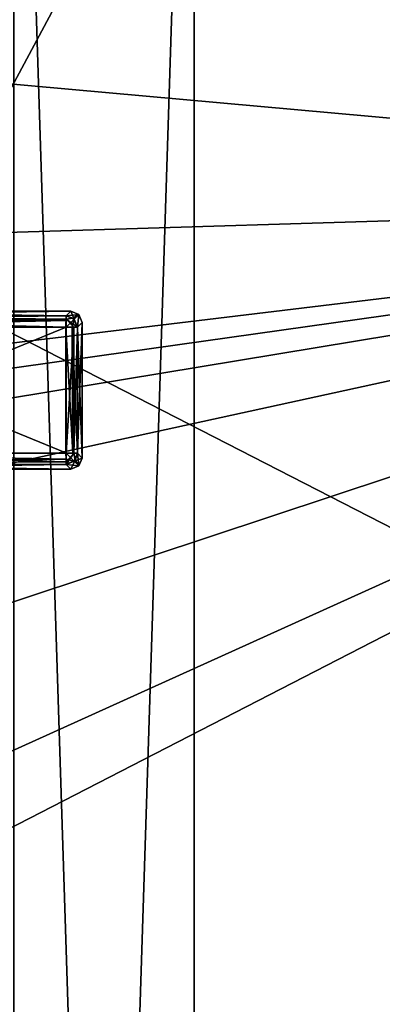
# Model space of a CAD drawing. Header units: millimetres. Extents: x -78 to 78, y -78 to 78.
# Tile 311 of 449: x 43 to 46, y 10 to 19. Entities that reach past the tile are written whole.
import ezdxf

# ---------------------------------------------------------------- set-up
doc = ezdxf.new("R2010")
doc.units = ezdxf.units.MM
doc.header["$LTSCALE"] = 41.718519
for name, color, linetype in [('10', 7, 'CONTINUOUS'), ('1061', 7, 'CONTINUOUS'), ('1107', 7, 'CONTINUOUS'), ('328', 7, 'CONTINUOUS'), ('344', 7, 'CONTINUOUS'), ('5045', 7, 'CONTINUOUS'), ('5047', 7, 'CONTINUOUS'), ('5049', 7, 'CONTINUOUS'), ('6', 7, 'CONTINUOUS'), ('6117', 7, 'CONTINUOUS'), ('6123', 7, 'CONTINUOUS'), ('6126', 7, 'CONTINUOUS'), ('6129', 7, 'CONTINUOUS'), ('6130', 7, 'CONTINUOUS'), ('6131', 7, 'CONTINUOUS'), ('6132', 7, 'CONTINUOUS'), ('6135', 7, 'CONTINUOUS'), ('6136', 7, 'CONTINUOUS'), ('6137', 7, 'CONTINUOUS'), ('6138', 7, 'CONTINUOUS'), ('6139', 7, 'CONTINUOUS'), ('6140', 7, 'CONTINUOUS'), ('6141', 7, 'CONTINUOUS'), ('6142', 7, 'CONTINUOUS'), ('6143', 7, 'CONTINUOUS'), ('6145', 7, 'CONTINUOUS'), ('6146', 7, 'CONTINUOUS'), ('6148', 7, 'CONTINUOUS'), ('6149', 7, 'CONTINUOUS'), ('6151', 7, 'CONTINUOUS'), ('6152', 7, 'CONTINUOUS'), ('6153', 7, 'CONTINUOUS'), ('6154', 7, 'CONTINUOUS'), ('6155', 7, 'CONTINUOUS'), ('6156', 7, 'CONTINUOUS'), ('6157', 7, 'CONTINUOUS'), ('748', 7, 'CONTINUOUS'), ('855', 7, 'CONTINUOUS'), ('971', 7, 'CONTINUOUS')]:
    doc.layers.add(name, color=color, linetype=linetype)

msp = doc.modelspace()

# ---------------------------------------------------------------- linework, layer by layer
at = {"layer": '10', "linetype": 'CONTINUOUS'}
for points in [[(11.1265, 19.2675, -2), (48.5, 30.5, -2), (19.2675, 11.1265, -2), (11.1265, 19.2675, -2)], [(48.5, 30.5, -2), (49.5, -30.5, -2), (19.2675, 11.1265, -2), (48.5, 30.5, -2)], [(19.2675, 11.1265, -2), (49.5, -30.5, -2), (22.25, 0, -2), (19.2675, 11.1265, -2)]]:
    msp.add_3dface(points, dxfattribs=at)
at = {"layer": '1061', "color": 7, "linetype": 'CONTINUOUS'}
for points in [[(43.8434, 32.3723, 23.7), (51.768, 17.0379, 23.7), (43.8263, 32.322, 26.2), (43.8434, 32.3723, 23.7)], [(51.768, 17.0379, 23.7), (51.7312, 17.0098, 26.2), (43.8263, 32.322, 26.2), (51.768, 17.0379, 23.7)]]:
    msp.add_3dface(points, dxfattribs=at)
at = {"layer": '1107', "color": 7, "linetype": 'CONTINUOUS'}
for points in [[(55.4979, 20.1347, 23.7), (54.9607, 17.4899, 23.7), (43.8434, 32.3723, 23.7), (55.4979, 20.1347, 23.7)], [(43.8434, 32.3723, 23.7), (54.9607, 17.4899, 23.7), (51.768, 17.0379, 23.7), (43.8434, 32.3723, 23.7)]]:
    msp.add_3dface(points, dxfattribs=at)
at = {"layer": '328', "linetype": 'CONTINUOUS'}
for points in [[(15.5, 30, 15), (32.5, 30, 15), (72.3187, 15.3427, 15), (15.5, 30, 15)], [(32.5, -30, 15), (15.5, 30, 15), (47.5, -30, 15), (32.5, -30, 15)], [(47.5, -30, 15), (15.5, 30, 15), (67, -30, 15), (47.5, -30, 15)], [(67, -30, 15), (15.5, 30, 15), (67.5, -30, 15), (67, -30, 15)], [(67.5, -30, 15), (15.5, 30, 15), (72.3187, -15.3427, 15), (67.5, -30, 15)], [(72.3187, -15.3427, 15), (15.5, 30, 15), (73.9493, 0, 15), (72.3187, -15.3427, 15)], [(73.9493, 0, 15), (15.5, 30, 15), (72.3187, 15.3427, 15), (73.9493, 0, 15)], [(32.5, 30, 15), (47.5, 30, 15), (72.3187, 15.3427, 15), (32.5, 30, 15)]]:
    msp.add_3dface(points, dxfattribs=at)
at = {"layer": '344', "linetype": 'CONTINUOUS'}
for points in [[(32.5, 30, 16.5), (15.5, -30, 16.5), (47.5, 30, 16.5), (32.5, 30, 16.5)], [(47.5, 30, 16.5), (15.5, -30, 16.5), (67, 30, 16.5), (47.5, 30, 16.5)], [(67, 30, 16.5), (15.5, -30, 16.5), (67.5, 30, 16.5), (67, 30, 16.5)], [(67.5, 30, 16.5), (15.5, -30, 16.5), (72.3187, 15.3427, 16.5), (67.5, 30, 16.5)], [(72.3187, 15.3427, 16.5), (15.5, -30, 16.5), (73.9493, 0, 16.5), (72.3187, 15.3427, 16.5)]]:
    msp.add_3dface(points, dxfattribs=at)
at = {"layer": '5045', "linetype": 'CONTINUOUS'}
for points in [[(44.49, -25, 0.25), (42.894, -25, 0.25), (42.894, 25, 0.25), (44.49, -25, 0.25)], [(44.49, 25, 0.25), (44.49, -25, 0.25), (42.894, 25, 0.25), (44.49, 25, 0.25)]]:
    msp.add_3dface(points, dxfattribs=at)
at = {"layer": '5047', "linetype": 'CONTINUOUS'}
for points in [[(42.894, 25, 14.05), (42.894, -25, 14.05), (44.49, 25, 14.05), (42.894, 25, 14.05)], [(42.894, -25, 14.05), (44.49, -25, 14.05), (44.49, 25, 14.05), (42.894, -25, 14.05)]]:
    msp.add_3dface(points, dxfattribs=at)
at = {"layer": '5049', "linetype": 'CONTINUOUS'}
for points in [[(44.49, -25, 0.25), (44.49, 25, 0.25), (44.49, -2.3987, 4.25), (44.49, -25, 0.25)], [(44.49, 25, 0.25), (44.49, 25, 14.05), (44.49, 8.2435, 8.0527), (44.49, 25, 0.25)], [(44.49, 25, 0.25), (44.49, -2.05, 4.6), (44.49, -2.1532, 4.3524), (44.49, 25, 0.25)], [(44.49, -2.05, 4.6), (44.49, 25, 0.25), (44.49, 2.4013, 4.25), (44.49, -2.05, 4.6)], [(44.49, -2.3987, 4.25), (44.49, 25, 0.25), (44.49, -2.1532, 4.3524), (44.49, -2.3987, 4.25)], [(44.49, 25, 0.25), (44.49, 2.75, 4.6), (44.49, 2.6468, 4.3524), (44.49, 25, 0.25)], [(44.49, 2.75, 4.6), (44.49, 25, 0.25), (44.49, 6.7565, 5.4473), (44.49, 2.75, 4.6)], [(44.49, 2.4013, 4.25), (44.49, 25, 0.25), (44.49, 2.6468, 4.3524), (44.49, 2.4013, 4.25)], [(44.49, 9, 6.75), (44.49, 25, 0.25), (44.49, 8.2435, 8.0527), (44.49, 9, 6.75)], [(44.49, 25, 0.25), (44.49, 9, 6.75), (44.49, 8.254, 5.4533), (44.49, 25, 0.25)], [(44.49, 6.7565, 5.4473), (44.49, 25, 0.25), (44.49, 8.254, 5.4533), (44.49, 6.7565, 5.4473)], [(44.49, 25, 14.05), (44.49, -25, 14.05), (44.49, 2.3987, 9.25), (44.49, 25, 14.05)], [(44.49, 8.2435, 8.0527), (44.49, 25, 14.05), (44.49, 2.3987, 9.25), (44.49, 8.2435, 8.0527)]]:
    msp.add_3dface(points, dxfattribs=at)
at = {"layer": '6', "linetype": 'CONTINUOUS'}
for points in [[(32.5, 33), (15.5, -33), (47.5, 33), (32.5, 33)], [(47.5, 33), (15.5, -33), (48.5, 31), (47.5, 33)], [(48.5, 31), (15.5, -33), (48.5, 30.5), (48.5, 31)], [(48.5, 30.5), (15.5, -33), (49.5, 30.5), (48.5, 30.5)], [(49.5, 30.5), (15.5, -33), (48.5, -30.5), (49.5, 30.5)]]:
    msp.add_3dface(points, dxfattribs=at)
at = {"layer": '6117', "color": 7, "linetype": 'CONTINUOUS'}
for points in [[(40.6418, 15.9997, 21.683), (43.358, 15.9997, 21.683), (40.6418, 14.8835, 21.683), (40.6418, 15.9997, 21.683)], [(40.6418, 14.8835, 21.683), (43.358, 15.9997, 21.683), (43.358, 14.8835, 21.683), (40.6418, 14.8835, 21.683)]]:
    msp.add_3dface(points, dxfattribs=at)
at = {"layer": '6123', "color": 7, "linetype": 'CONTINUOUS'}
for points in [[(43.358, 16.0994, 21.7751), (43.358, 16.0707, 21.7126), (40.6418, 16.0991, 21.7725), (43.358, 16.0994, 21.7751)], [(40.6418, 16.0991, 21.7725), (43.358, 16.0707, 21.7126), (40.6418, 16.0666, 21.7087), (40.6418, 16.0991, 21.7725)], [(43.358, 16.0707, 21.7126), (43.358, 15.9997, 21.683), (40.6418, 16.0666, 21.7087), (43.358, 16.0707, 21.7126)], [(43.358, 15.9997, 21.683), (40.6418, 15.9997, 21.683), (40.6418, 16.0666, 21.7087), (43.358, 15.9997, 21.683)]]:
    msp.add_3dface(points, dxfattribs=at)
at = {"layer": '6126', "color": 7, "linetype": 'CONTINUOUS'}
for points in [[(43.358, 14.8835, 21.683), (43.358, 15.9997, 21.683), (43.4249, 15.9997, 21.7087), (43.358, 14.8835, 21.683)], [(43.358, 14.8835, 21.683), (43.4249, 15.9997, 21.7087), (43.4249, 14.8835, 21.7087), (43.358, 14.8835, 21.683)], [(43.4249, 15.9997, 21.7087), (43.4575, 15.9997, 21.7725), (43.4249, 14.8835, 21.7087), (43.4249, 15.9997, 21.7087)], [(43.4249, 14.8835, 21.7087), (43.4575, 15.9997, 21.7725), (43.4575, 14.8835, 21.7725), (43.4249, 14.8835, 21.7087)]]:
    msp.add_3dface(points, dxfattribs=at)
at = {"layer": '6129', "color": 7, "linetype": 'CONTINUOUS'}
for points in [[(43.358, 16.0707, 21.7126), (43.358, 16.0994, 21.7751), (43.418, 16.0783, 21.7684), (43.358, 16.0707, 21.7126)], [(43.4575, 15.9997, 21.7725), (43.358, 16.0707, 21.7126), (43.418, 16.0783, 21.7684), (43.4575, 15.9997, 21.7725)], [(43.358, 15.9997, 21.683), (43.358, 16.0707, 21.7126), (43.4249, 15.9997, 21.7087), (43.358, 15.9997, 21.683)], [(43.358, 16.0707, 21.7126), (43.4575, 15.9997, 21.7725), (43.4249, 15.9997, 21.7087), (43.358, 16.0707, 21.7126)]]:
    msp.add_3dface(points, dxfattribs=at)
at = {"layer": '6130', "color": 7, "linetype": 'CONTINUOUS'}
for points in [[(40.6418, 14.8835, 21.683), (43.358, 14.8835, 21.683), (43.358, 14.8084, 21.7169), (40.6418, 14.8835, 21.683)], [(40.6418, 14.8835, 21.683), (43.358, 14.8084, 21.7169), (40.6418, 14.8029, 21.7238), (40.6418, 14.8835, 21.683)], [(43.358, 14.8084, 21.7169), (43.358, 14.7838, 21.7751), (40.6418, 14.8029, 21.7238), (43.358, 14.8084, 21.7169)], [(40.6418, 14.8029, 21.7238), (43.358, 14.7838, 21.7751), (40.6418, 14.784, 21.7725), (40.6418, 14.8029, 21.7238)]]:
    msp.add_3dface(points, dxfattribs=at)
at = {"layer": '6131', "color": 7, "linetype": 'CONTINUOUS'}
for points in [[(43.358, 14.8835, 21.683), (43.4249, 14.8835, 21.7087), (43.358, 14.8084, 21.7169), (43.358, 14.8835, 21.683)], [(43.4249, 14.8835, 21.7087), (43.4367, 14.8235, 21.7684), (43.358, 14.7838, 21.7751), (43.4249, 14.8835, 21.7087)], [(43.4249, 14.8835, 21.7087), (43.358, 14.7838, 21.7751), (43.358, 14.8084, 21.7169), (43.4249, 14.8835, 21.7087)], [(43.4249, 14.8835, 21.7087), (43.4575, 14.8835, 21.7725), (43.4367, 14.8235, 21.7684), (43.4249, 14.8835, 21.7087)]]:
    msp.add_3dface(points, dxfattribs=at)
at = {"layer": '6132', "color": 7, "linetype": 'CONTINUOUS'}
for points in [[(43.3554, 14.8861, 22.77), (43.3554, 15.9971, 22.77), (40.6418, 15.9997, 22.77), (43.3554, 14.8861, 22.77)], [(40.6418, 14.8835, 22.77), (43.3554, 14.8861, 22.77), (40.6418, 15.9997, 22.77), (40.6418, 14.8835, 22.77)]]:
    msp.add_3dface(points, dxfattribs=at)
at = {"layer": '6135', "color": 7, "linetype": 'CONTINUOUS'}
for points in [[(43.358, 16.0994, 21.7751), (43.4002, 16.1416, 22.1765), (43.4707, 16.1122, 22.1743), (43.358, 16.0994, 21.7751)], [(43.418, 16.0783, 21.7684), (43.358, 16.0994, 21.7751), (43.4707, 16.1122, 22.1743), (43.418, 16.0783, 21.7684)], [(43.4575, 15.9997, 21.7725), (43.418, 16.0783, 21.7684), (43.4707, 16.1122, 22.1743), (43.4575, 15.9997, 21.7725)], [(43.4999, 16.0419, 22.1765), (43.4575, 15.9997, 21.7725), (43.4707, 16.1122, 22.1743), (43.4999, 16.0419, 22.1765)]]:
    msp.add_3dface(points, dxfattribs=at)
at = {"layer": '6136', "color": 7, "linetype": 'CONTINUOUS'}
for points in [[(40.5997, 14.7416, 22.2765), (40.5997, 14.7416, 22.1765), (43.4002, 14.7416, 22.1765), (40.5997, 14.7416, 22.2765)], [(43.4002, 14.7416, 22.2765), (40.5997, 14.7416, 22.2765), (43.4002, 14.7416, 22.1765), (43.4002, 14.7416, 22.2765)]]:
    msp.add_3dface(points, dxfattribs=at)
at = {"layer": '6137', "color": 7, "linetype": 'CONTINUOUS'}
for points in [[(43.4367, 14.8235, 21.7684), (43.4002, 14.7416, 22.1765), (43.358, 14.7838, 21.7751), (43.4367, 14.8235, 21.7684)], [(43.4708, 14.7711, 22.1743), (43.4002, 14.7416, 22.1765), (43.4367, 14.8235, 21.7684), (43.4708, 14.7711, 22.1743)], [(43.4575, 14.8835, 21.7725), (43.4708, 14.7711, 22.1743), (43.4367, 14.8235, 21.7684), (43.4575, 14.8835, 21.7725)], [(43.4575, 14.8835, 21.7725), (43.4999, 14.8413, 22.1765), (43.4708, 14.7711, 22.1743), (43.4575, 14.8835, 21.7725)]]:
    msp.add_3dface(points, dxfattribs=at)
at = {"layer": '6138', "color": 7, "linetype": 'CONTINUOUS'}
for points in [[(40.6418, 16.0991, 21.7725), (40.5997, 16.1416, 22.1765), (43.4002, 16.1416, 22.1765), (40.6418, 16.0991, 21.7725)], [(43.358, 16.0994, 21.7751), (40.6418, 16.0991, 21.7725), (43.4002, 16.1416, 22.1765), (43.358, 16.0994, 21.7751)]]:
    msp.add_3dface(points, dxfattribs=at)
at = {"layer": '6139', "color": 7, "linetype": 'CONTINUOUS'}
for points in [[(43.4117, 15.9997, 22.7544), (43.3554, 15.9971, 22.77), (43.4178, 14.8835, 22.7501), (43.4117, 15.9997, 22.7544)], [(43.4178, 14.8835, 22.7501), (43.3554, 15.9971, 22.77), (43.3554, 14.8861, 22.77), (43.4178, 14.8835, 22.7501)], [(43.4575, 14.8835, 22.6805), (43.4575, 15.9997, 22.6805), (43.4117, 15.9997, 22.7544), (43.4575, 14.8835, 22.6805)], [(43.4575, 14.8835, 22.6805), (43.4117, 15.9997, 22.7544), (43.4178, 14.8835, 22.7501), (43.4575, 14.8835, 22.6805)]]:
    msp.add_3dface(points, dxfattribs=at)
at = {"layer": '6140', "color": 7, "linetype": 'CONTINUOUS'}
for points in [[(43.358, 14.7838, 21.7751), (40.5997, 14.7416, 22.1765), (40.6418, 14.784, 21.7725), (43.358, 14.7838, 21.7751)], [(43.4002, 14.7416, 22.1765), (40.5997, 14.7416, 22.1765), (43.358, 14.7838, 21.7751), (43.4002, 14.7416, 22.1765)]]:
    msp.add_3dface(points, dxfattribs=at)
at = {"layer": '6141', "color": 7, "linetype": 'CONTINUOUS'}
for points in [[(43.4575, 15.9997, 21.7725), (43.4999, 16.0419, 22.1765), (43.4999, 14.8413, 22.1765), (43.4575, 15.9997, 21.7725)], [(43.4575, 14.8835, 21.7725), (43.4575, 15.9997, 21.7725), (43.4999, 14.8413, 22.1765), (43.4575, 14.8835, 21.7725)]]:
    msp.add_3dface(points, dxfattribs=at)
at = {"layer": '6142', "color": 7, "linetype": 'CONTINUOUS'}
for points in [[(43.4999, 14.8413, 22.1765), (43.4999, 14.8413, 22.2765), (43.4706, 14.7709, 22.2786), (43.4999, 14.8413, 22.1765)], [(43.4999, 14.8413, 22.1765), (43.4706, 14.7709, 22.2786), (43.4708, 14.7711, 22.1743), (43.4999, 14.8413, 22.1765)], [(43.4002, 14.7416, 22.2765), (43.4002, 14.7416, 22.1765), (43.4708, 14.7711, 22.1743), (43.4002, 14.7416, 22.2765)], [(43.4706, 14.7709, 22.2786), (43.4002, 14.7416, 22.2765), (43.4708, 14.7711, 22.1743), (43.4706, 14.7709, 22.2786)]]:
    msp.add_3dface(points, dxfattribs=at)
at = {"layer": '6143', "color": 7, "linetype": 'CONTINUOUS'}
for points in [[(43.3554, 15.9971, 22.77), (43.358, 16.0991, 22.6805), (43.358, 16.0595, 22.7501), (43.3554, 15.9971, 22.77)], [(43.358, 16.0991, 22.6805), (43.3554, 15.9971, 22.77), (43.428, 16.0696, 22.6847), (43.358, 16.0991, 22.6805)], [(43.3554, 15.9971, 22.77), (43.4117, 15.9997, 22.7544), (43.428, 16.0696, 22.6847), (43.3554, 15.9971, 22.77)], [(43.4117, 15.9997, 22.7544), (43.4575, 15.9997, 22.6805), (43.428, 16.0696, 22.6847), (43.4117, 15.9997, 22.7544)]]:
    msp.add_3dface(points, dxfattribs=at)
at = {"layer": '6145', "color": 7, "linetype": 'CONTINUOUS'}
for points in [[(43.4999, 14.8413, 22.1765), (43.4999, 16.0419, 22.1765), (43.4999, 14.8413, 22.2765), (43.4999, 14.8413, 22.1765)], [(43.4999, 16.0419, 22.1765), (43.4999, 16.0419, 22.2765), (43.4999, 14.8413, 22.2765), (43.4999, 16.0419, 22.1765)]]:
    msp.add_3dface(points, dxfattribs=at)
at = {"layer": '6146', "color": 7, "linetype": 'CONTINUOUS'}
for points in [[(40.6418, 16.0665, 22.7444), (43.358, 16.0991, 22.6805), (40.6418, 16.0994, 22.6779), (40.6418, 16.0665, 22.7444)], [(43.358, 16.0595, 22.7501), (43.358, 16.0991, 22.6805), (40.6418, 16.0665, 22.7444), (43.358, 16.0595, 22.7501)], [(40.6418, 15.9997, 22.77), (43.358, 16.0595, 22.7501), (40.6418, 16.0665, 22.7444), (40.6418, 15.9997, 22.77)], [(40.6418, 15.9997, 22.77), (43.3554, 15.9971, 22.77), (43.358, 16.0595, 22.7501), (40.6418, 15.9997, 22.77)]]:
    msp.add_3dface(points, dxfattribs=at)
at = {"layer": '6148', "color": 7, "linetype": 'CONTINUOUS'}
for points in [[(43.4002, 16.1416, 22.2765), (43.4706, 16.1123, 22.2786), (43.4002, 16.1416, 22.1765), (43.4002, 16.1416, 22.2765)], [(43.4002, 16.1416, 22.1765), (43.4706, 16.1123, 22.2786), (43.4707, 16.1122, 22.1743), (43.4002, 16.1416, 22.1765)], [(43.4706, 16.1123, 22.2786), (43.4999, 16.0419, 22.2765), (43.4707, 16.1122, 22.1743), (43.4706, 16.1123, 22.2786)], [(43.4999, 16.0419, 22.2765), (43.4999, 16.0419, 22.1765), (43.4707, 16.1122, 22.1743), (43.4999, 16.0419, 22.2765)]]:
    msp.add_3dface(points, dxfattribs=at)
at = {"layer": '6149', "color": 7, "linetype": 'CONTINUOUS'}
for points in [[(40.5997, 16.1416, 22.2765), (43.4002, 16.1416, 22.2765), (40.5997, 16.1416, 22.1765), (40.5997, 16.1416, 22.2765)], [(40.5997, 16.1416, 22.1765), (43.4002, 16.1416, 22.2765), (43.4002, 16.1416, 22.1765), (40.5997, 16.1416, 22.1765)]]:
    msp.add_3dface(points, dxfattribs=at)
at = {"layer": '6151', "color": 7, "linetype": 'CONTINUOUS'}
for points in [[(43.3554, 14.8861, 22.77), (40.6418, 14.8835, 22.77), (43.358, 14.8298, 22.7544), (43.3554, 14.8861, 22.77)], [(40.6418, 14.8835, 22.77), (40.6418, 14.8123, 22.7402), (43.358, 14.8298, 22.7544), (40.6418, 14.8835, 22.77)], [(40.6418, 14.8123, 22.7402), (40.6418, 14.784, 22.6805), (43.358, 14.8298, 22.7544), (40.6418, 14.8123, 22.7402)], [(40.6418, 14.784, 22.6805), (43.358, 14.784, 22.6805), (43.358, 14.8298, 22.7544), (40.6418, 14.784, 22.6805)]]:
    msp.add_3dface(points, dxfattribs=at)
at = {"layer": '6152', "color": 7, "linetype": 'CONTINUOUS'}
for points in [[(40.6418, 14.784, 22.6805), (40.5997, 14.7416, 22.2765), (43.4002, 14.7416, 22.2765), (40.6418, 14.784, 22.6805)], [(40.6418, 14.784, 22.6805), (43.4002, 14.7416, 22.2765), (43.358, 14.784, 22.6805), (40.6418, 14.784, 22.6805)]]:
    msp.add_3dface(points, dxfattribs=at)
at = {"layer": '6153', "color": 7, "linetype": 'CONTINUOUS'}
for points in [[(43.358, 16.0991, 22.6805), (43.428, 16.0696, 22.6847), (43.4002, 16.1416, 22.2765), (43.358, 16.0991, 22.6805)], [(43.4002, 16.1416, 22.2765), (43.428, 16.0696, 22.6847), (43.4706, 16.1123, 22.2786), (43.4002, 16.1416, 22.2765)], [(43.428, 16.0696, 22.6847), (43.4575, 15.9997, 22.6805), (43.4706, 16.1123, 22.2786), (43.428, 16.0696, 22.6847)], [(43.4575, 15.9997, 22.6805), (43.4999, 16.0419, 22.2765), (43.4706, 16.1123, 22.2786), (43.4575, 15.9997, 22.6805)]]:
    msp.add_3dface(points, dxfattribs=at)
at = {"layer": '6154', "color": 7, "linetype": 'CONTINUOUS'}
for points in [[(43.4999, 14.8413, 22.2765), (43.4999, 16.0419, 22.2765), (43.4575, 14.8835, 22.6805), (43.4999, 14.8413, 22.2765)], [(43.4575, 14.8835, 22.6805), (43.4999, 16.0419, 22.2765), (43.4575, 15.9997, 22.6805), (43.4575, 14.8835, 22.6805)]]:
    msp.add_3dface(points, dxfattribs=at)
at = {"layer": '6155', "color": 7, "linetype": 'CONTINUOUS'}
for points in [[(43.4575, 14.8835, 22.6805), (43.4178, 14.8835, 22.7501), (43.3554, 14.8861, 22.77), (43.4575, 14.8835, 22.6805)], [(43.4575, 14.8835, 22.6805), (43.3554, 14.8861, 22.77), (43.428, 14.8136, 22.6847), (43.4575, 14.8835, 22.6805)], [(43.3554, 14.8861, 22.77), (43.358, 14.8298, 22.7544), (43.428, 14.8136, 22.6847), (43.3554, 14.8861, 22.77)], [(43.358, 14.8298, 22.7544), (43.358, 14.784, 22.6805), (43.428, 14.8136, 22.6847), (43.358, 14.8298, 22.7544)]]:
    msp.add_3dface(points, dxfattribs=at)
at = {"layer": '6156', "color": 7, "linetype": 'CONTINUOUS'}
for points in [[(40.6418, 16.0994, 22.6779), (43.358, 16.0991, 22.6805), (40.5997, 16.1416, 22.2765), (40.6418, 16.0994, 22.6779)], [(43.358, 16.0991, 22.6805), (43.4002, 16.1416, 22.2765), (40.5997, 16.1416, 22.2765), (43.358, 16.0991, 22.6805)]]:
    msp.add_3dface(points, dxfattribs=at)
at = {"layer": '6157', "color": 7, "linetype": 'CONTINUOUS'}
for points in [[(43.4999, 14.8413, 22.2765), (43.4575, 14.8835, 22.6805), (43.428, 14.8136, 22.6847), (43.4999, 14.8413, 22.2765)], [(43.4999, 14.8413, 22.2765), (43.428, 14.8136, 22.6847), (43.4706, 14.7709, 22.2786), (43.4999, 14.8413, 22.2765)], [(43.428, 14.8136, 22.6847), (43.358, 14.784, 22.6805), (43.4706, 14.7709, 22.2786), (43.428, 14.8136, 22.6847)], [(43.358, 14.784, 22.6805), (43.4002, 14.7416, 22.2765), (43.4706, 14.7709, 22.2786), (43.358, 14.784, 22.6805)]]:
    msp.add_3dface(points, dxfattribs=at)
at = {"layer": '748', "color": 7, "linetype": 'CONTINUOUS'}
for points in [[(53.7537, 17.1708, 28.7), (45.9767, 32.7174, 28.7), (25.3127, 19.738, 28.7), (53.7537, 17.1708, 28.7)], [(25.3267, 16.305, 28.7), (53.7537, 17.1708, 28.7), (25.3127, 19.738, 28.7), (25.3267, 16.305, 28.7)], [(20, 11.5902, 28.7), (23.2898, 10.5189, 28.7), (53.7537, 17.1708, 28.7), (20, 11.5902, 28.7)], [(20, 11.5902, 28.7), (53.7537, 17.1708, 28.7), (20, 12.4098, 28.7), (20, 11.5902, 28.7)], [(20, 12.4098, 28.7), (53.7537, 17.1708, 28.7), (23.3103, 13.4963, 28.7), (20, 12.4098, 28.7)], [(23.2898, 10.5189, 28.7), (25.3127, 7.738, 28.7), (53.7537, 17.1708, 28.7), (23.2898, 10.5189, 28.7)], [(25.3267, 4.305, 28.7), (23.3103, 1.4963, 28.7), (53.7537, 17.1708, 28.7), (25.3267, 4.305, 28.7)], [(53.7537, 17.1708, 28.7), (23.3103, 1.4963, 28.7), (56.4299, 0, 28.7), (53.7537, 17.1708, 28.7)], [(23.3103, 13.4963, 28.7), (53.7537, 17.1708, 28.7), (25.3267, 16.305, 28.7), (23.3103, 13.4963, 28.7)], [(25.3127, 7.738, 28.7), (25.3267, 4.305, 28.7), (53.7537, 17.1708, 28.7), (25.3127, 7.738, 28.7)]]:
    msp.add_3dface(points, dxfattribs=at)
at = {"layer": '855', "color": 7, "linetype": 'CONTINUOUS'}
msp.add_3dface([(45.9767, 32.7174, 28.7), (53.7537, 17.1708, 28.7), (46.3852, 33.0059, 28.2174), (45.9767, 32.7174, 28.7)], dxfattribs=at)
at = {"layer": '971', "color": 7, "linetype": 'CONTINUOUS'}
for points in [[(43.8263, 32.322, 26.2), (36.0171, -12.4283, 26.2), (31.5376, 44.3946, 26.2), (43.8263, 32.322, 26.2)], [(37.6174, -10.8289, 26.2), (36.0171, -12.4283, 26.2), (43.8263, 32.322, 26.2), (37.6174, -10.8289, 26.2)], [(39.8798, -10.8284, 26.2), (37.6174, -10.8289, 26.2), (43.8263, 32.322, 26.2), (39.8798, -10.8284, 26.2)], [(51.7312, 17.0098, 26.2), (39.8798, -10.8284, 26.2), (43.8263, 32.322, 26.2), (51.7312, 17.0098, 26.2)], [(52.088, -15.8852, 26.2), (39.8798, -10.8284, 26.2), (51.7312, 17.0098, 26.2), (52.088, -15.8852, 26.2)]]:
    msp.add_3dface(points, dxfattribs=at)

doc.saveas('drawing.dxf')
